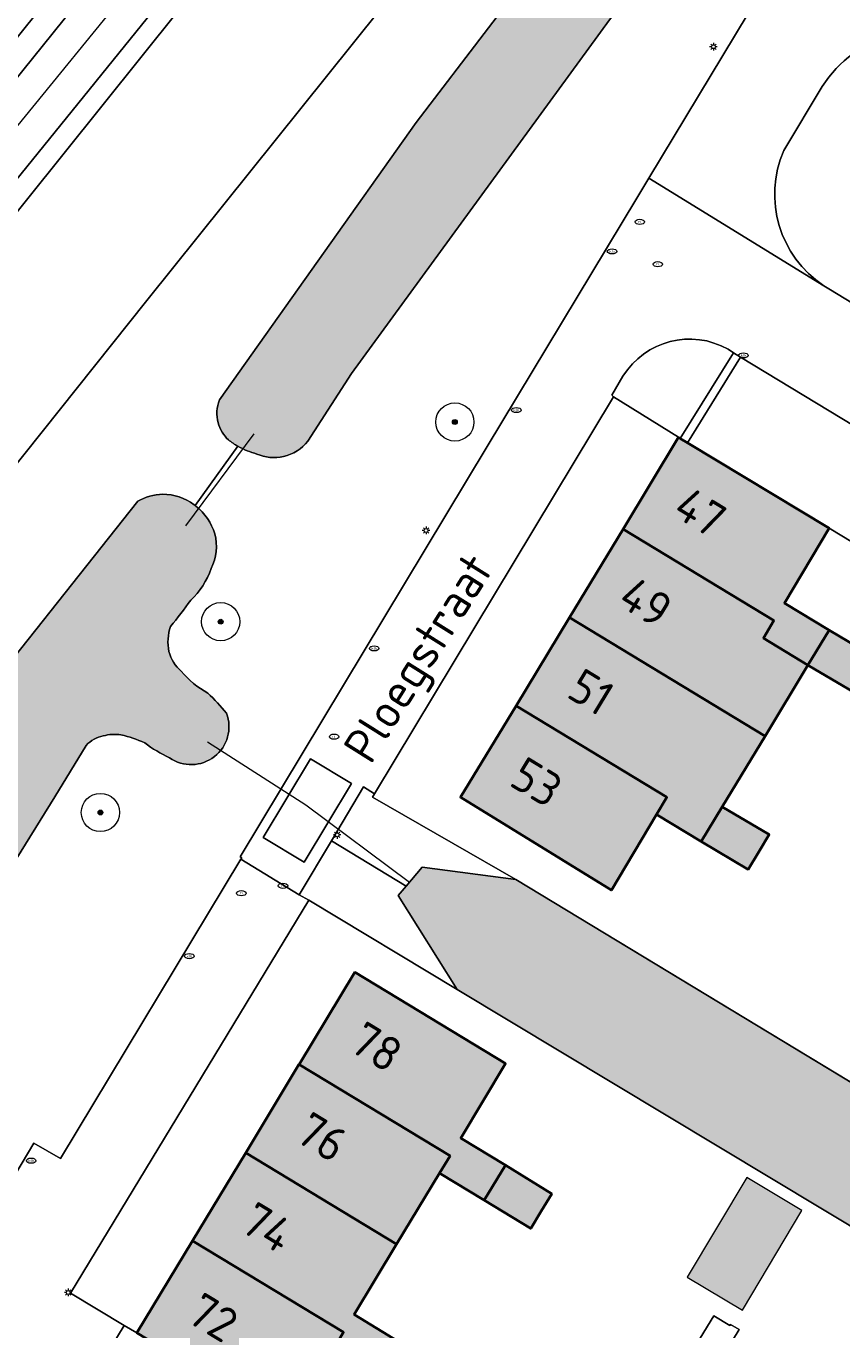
# Model space of a CAD drawing. Header units: metres. Extents: x 125349 to 128236, y 501602 to 503797.
# Tile 396 of 656: x 127126 to 127169, y 502109 to 502178. Entities that reach past the tile are written whole.
import ezdxf
from ezdxf.enums import TextEntityAlignment as Align

# ---------------------------------------------------------------- set-up
doc = ezdxf.new("R2010")
doc.units = ezdxf.units.M
doc.layers.get('0').update_dxf_attribs({"linetype": 'CONTINUOUS'})
for name, color, linetype, lineweight in [('B-WE-GK-BESCHOEIING-G', 130, 'GK-BESCHOEIING-SO', 18), ('B-WE-GR-BEPLANTING_CULTUUR_HEESTERS-GV', 90, 'CONTINUOUS', 18), ('B-WE-GR-BOOM-S-500', 90, 'CONTINUOUS', 18), ('B-WE-GR-GROENVOORZIENING-GV', 80, 'CONTINUOUS', 18), ('B-WE-GW-TALUD_KRUIN-G', 90, 'CONTINUOUS', 18), ('B-WE-IE-MEUBILAIR-S', 7, 'CONTINUOUS', 18), ('B-WE-KW-KUNSTWERK_DUIKER-G', 170, 'CONTINUOUS', 18), ('B-WE-OG-BEBOUWING-GV', 7, 'CONTINUOUS', 35), ('B-WE-OG-BEBOUWING-T18', 10, 'CONTINUOUS', 18), ('B-WE-OG-BEBOUWING_OVERBOUWING-GV', 7, 'CONTINUOUS', 18), ('B-WE-OG-TERREIN_BEGROEID-GV', 7, 'CONTINUOUS', 18), ('B-WE-OG-TERREIN_ERF-GV', 7, 'CONTINUOUS', 18), ('B-WE-OG-TERREIN_OEVER-GV', 7, 'CONTINUOUS', 18), ('B-WE-OG-TOPOGRAFIE-T18', 10, 'CONTINUOUS', 18), ('B-WE-OG-WATER-GV', 130, 'CONTINUOUS', 18), ('B-WE-VH-GESLOTENVERHARDING_ASFALT-GV', 10, 'CONTINUOUS', 18), ('B-WE-VH-OPENVERHARDING-GV', 90, 'CONTINUOUS', 18), ('B-WE-VH-OPENVERHARDING_BETONSTRAATSTEEN-GV', 90, 'CONTINUOUS', 18), ('B-WE-VW-MARKERING_PICTOGRAM-G', 7, 'CONTINUOUS', 18)]:
    doc.layers.add(name, color=color, linetype=linetype, lineweight=lineweight)
for name, color, linetype, lineweight, true_color in [('B-WE-OG-BEBOUWING-V', 7, 'CONTINUOUS', 18, 0xcc646e), ('B-WE-OG-BEBOUWING_OVERBOUWING-V', 7, 'CONTINUOUS', 18, 0xcc646e), ('B-WE-OG-WATER-V', 7, 'CONTINUOUS', 18, 0xbee8ff)]:
    doc.layers.add(name, color=color, linetype=linetype, lineweight=lineweight, true_color=true_color)
doc.styles.add('NLCS-ISO', font='NLCS-ISO.ttf')
doc.styles.add('NLCS-ISO-M1000-T18', font='NLCS-ISO.ttf', dxfattribs={"height": 1.8})
doc.linetypes.add('GK-BESCHOEIING-SO', pattern='A,18,-3,[1,NLCS.SHX,S=0.6,R=0,X=0,Y=0],-3', length=24)

# ---------------------------------------------------------------- blocks, each defined once
blk = doc.blocks.new('SIE-MEUBILAIR_PAAL_LICHTMAST-SO')
for points in [[(-0.625, 0), (-1, 0)], [(-0.7071067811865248, 0.7071067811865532), (-0.4419417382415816, 0.44194173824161)], [(0, 1), (0, 0.625)], [(0.44194173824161, 0.4419417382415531), (0.7071067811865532, 0.7071067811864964)], [(1, 0), (0.625, 0)], [(-0.7071067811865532, -0.7071067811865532), (-0.4419417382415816, -0.44194173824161)], [(0, -0.625), (0, -1)], [(0.4419417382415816, -0.4419417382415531), (0.7071067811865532, -0.7071067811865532)]]:
    blk.add_lwpolyline(points)
blk.add_circle((0, 0), 0.5)
blk = doc.blocks.new('SIE-MEUBILAIR_PUT_KOLK-SO')
blk.add_ellipse((0, 0), major_axis=(1.25, 4.517432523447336e-15), ratio=0.5400000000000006)
at = {"style": 'NLCS-ISO'}
blk.add_text('klk', height=0.75, dxfattribs=at).set_placement((0.0261189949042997, 2.557953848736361e-13), align=Align.MIDDLE_CENTER)
blk = doc.blocks.new('SIE-MEUBILAIR_PUT_RIOOLPUT-SO')
blk.add_ellipse((0, 0), major_axis=(1.25, 4.517432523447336e-15), ratio=0.5400000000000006)
at = {"style": 'NLCS-ISO'}
blk.add_text('ri', height=0.75, dxfattribs=at).set_placement((-0.04478910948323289, 0.06774790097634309), align=Align.MIDDLE_CENTER)
blk = doc.blocks.new('SGR-BOOM_01-SO')
at = {"linetype": 'ByBlock', "lineweight": 18}
h = blk.add_hatch(color=0, dxfattribs=at)
h.dxf.hatch_style = 1
edge = h.paths.add_edge_path()
edge.add_arc((0, 0), 0.25, 0, 360)
at = {"color": 0, "linetype": 'ByBlock', "lineweight": 18}
for radius in [2, 0.25]:
    blk.add_circle((0, 0), radius, dxfattribs=at)

msp = doc.modelspace()

# ---------------------------------------------------------------- hatches: boundary and pattern name
at = {"layer": 'B-WE-OG-BEBOUWING-V'}
for points in [[(127157.09, 502151.389), (127164.99, 502146.61), (127164.434, 502145.69), (127166.77, 502144.28), (127167.88, 502146.11), (127165.537, 502147.523), (127167.88, 502151.44), (127160.467, 502155.908), (127160.464, 502155.91), (127160.089, 502156.137), (127160, 502156.19)], [(127157.09, 502151.389), (127154.29, 502146.77), (127164.522, 502140.564), (127166.77, 502144.28), (127164.434, 502145.69), (127164.99, 502146.61)], [(127161.18, 502135.04), (127161.183, 502135.045), (127162.28, 502136.86), (127164.522, 502140.564), (127154.29, 502146.77), (127151.49, 502142.15), (127151.489, 502142.149), (127159.39, 502137.36), (127158.847, 502136.453)], [(127167.88, 502146.11), (127166.77, 502144.28), (127169.22, 502142.82), (127170.32, 502144.66)], [(127151.489, 502142.149), (127148.58, 502137.36), (127156.48, 502132.5), (127158.847, 502136.453), (127159.39, 502137.36)], [(127161.18, 502135.04), (127163.64, 502133.59), (127164.19, 502134.51), (127164.74, 502135.42), (127162.28, 502136.86), (127161.183, 502135.045)], [(127140.131, 502123.382), (127148.04, 502118.61), (127147.491, 502117.702), (127149.83, 502116.29), (127150.94, 502118.11), (127148.593, 502119.529), (127150.94, 502123.43), (127143.05, 502128.21)], [(127140.131, 502123.382), (127140.13, 502123.38), (127137.34, 502118.77), (127145.24, 502113.98), (127147.491, 502117.702), (127148.04, 502118.61)], [(127137.34, 502118.77), (127134.552, 502114.153), (127142.46, 502109.38), (127141.911, 502108.471), (127144.25, 502107.05), (127145.36, 502108.88), (127143.013, 502110.298), (127145.24, 502113.98)], [(127149.83, 502116.29), (127152.26, 502114.8), (127152.81, 502115.71), (127153.36, 502116.62), (127150.94, 502118.11)], [(127141.911, 502108.471), (127142.46, 502109.38), (127134.552, 502114.153), (127134.55, 502114.15), (127131.64, 502109.34), (127142.082, 502103.014), (127144.448, 502106.927), (127144.25, 502107.05)]]:
    msp.add_hatch(color=256, dxfattribs=at).paths.add_polyline_path(points)
at = {"layer": 'B-WE-OG-BEBOUWING_OVERBOUWING-V'}
msp.add_hatch(color=256, dxfattribs=at).paths.add_polyline_path([(127163.571, 502117.475), (127160.455, 502112.262), (127163.336, 502110.539), (127166.453, 502115.753)])
at = {"layer": 'B-WE-OG-WATER-V'}
h = msp.add_hatch(color=256, dxfattribs=at)
edge = h.paths.add_edge_path()
edge.add_line((127191.545, 502221.807), (127210.939, 502246.276))
edge.add_line((127210.939, 502246.276), (127213.232, 502246.985))
edge.add_line((127213.232, 502246.985), (127215.506, 502250.665))
edge.add_line((127215.506, 502250.665), (127214.148, 502251.511))
edge.add_line((127214.148, 502251.511), (127214.147, 502252.13))
edge.add_line((127214.147, 502252.13), (127215.253, 502253.522))
edge.add_line((127215.253, 502253.522), (127214.006, 502254.432))
edge.add_line((127214.006, 502254.432), (127213.075, 502255.111))
edge.add_arc((127212.9380706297, 502254.2987404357), 0.823720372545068, 80.43114032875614, 147.030739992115)
edge.add_line((127212.247, 502254.747), (127209.393, 502251.905))
edge.add_line((127209.393, 502251.905), (127204.161, 502245.463))
edge.add_line((127204.161, 502245.463), (127182.632, 502218.234))
edge.add_line((127182.632, 502218.234), (127157.624, 502187.525))
edge.add_line((127157.624, 502187.525), (127146.256, 502172.651))
edge.add_line((127146.256, 502172.651), (127135.975, 502158.146))
edge.add_arc((127137.7097719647, 502157.4360480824), 1.874424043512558, 157.7432675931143, 195.0921537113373)
edge.add_arc((127137.891126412, 502157.5324505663), 2.075130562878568, 196.3584200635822, 225.4749030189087)
edge.add_arc((127138.8528850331, 502159.146625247), 3.925792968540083, 232.0013790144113, 240.6720333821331)
edge.add_arc((127138.9981070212, 502159.3675033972), 4.189532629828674, 240.4201077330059, 255.1447037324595)
edge.add_arc((127138.8182531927, 502157.3694997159), 2.23793204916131, 246.4475080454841, 283.008451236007)
edge.add_arc((127138.835298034, 502157.3669573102), 2.231675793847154, 282.596763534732, 322.1301907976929)
edge.add_line((127140.597, 502155.997), (127142.878, 502159.533))
edge.add_line((127142.878, 502159.533), (127156.39, 502178.033))
edge.add_line((127156.39, 502178.033), (127181.388, 502208.91))
edge.add_arc((127192.3600066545, 502199.8596303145), 14.22301379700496, 129.4585465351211, 140.4821410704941, ccw=False)
edge.add_arc((127192.4452590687, 502199.7257837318), 14.38054714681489, 119.82985584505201, 129.3818891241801, ccw=False)
edge.add_arc((127186.4196728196, 502208.3641113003), 3.999170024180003, 83.30373522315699, 106.37821662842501, ccw=False)
edge.add_arc((127185.870442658, 502214.7641578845), 2.631977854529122, 292.6967244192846, 331.0709190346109)
edge.add_arc((127186.3899285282, 502214.180362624), 1.912624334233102, 338.8735404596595, 389.8384259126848)
edge.add_arc((127209.3437914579, 502216.1199619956), 21.31769715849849, 179.2338777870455, 182.656306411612, ccw=False)
edge.add_arc((127192.3954286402, 502215.8517999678), 4.402324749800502, 149.0480414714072, 172.7810772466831, ccw=False)
edge.add_line((127188.62, 502218.116), (127189.149, 502218.783))
edge.add_line((127189.149, 502218.783), (127191.545, 502221.807))
h = msp.add_hatch(color=256, dxfattribs=at)
edge = h.paths.add_edge_path()
edge.add_arc((127110.8055950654, 502046.3558793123), 4.400016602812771, 336.9058114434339, 389.3721435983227)
edge.add_arc((127112.9160671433, 502046.5919220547), 2.581923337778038, 48.11072044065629, 75.5350465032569)
edge.add_line((127113.561, 502049.092), (127080.259, 502069.332))
edge.add_arc((127081.5280575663, 502071.2242475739), 2.278400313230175, 186.4323086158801, 236.1517648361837, ccw=False)
edge.add_arc((127083.3000728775, 502070.9721646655), 4.0360741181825, 163.6105908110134, 180.0449253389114, ccw=False)
edge.add_arc((127083.6258559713, 502070.9269098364), 4.361658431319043, 141.9535573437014, 164.2478211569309, ccw=False)
edge.add_line((127080.191, 502073.615), (127085.369, 502080.398))
edge.add_line((127085.369, 502080.398), (127089.242, 502085.248))
edge.add_arc((127150.8056108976, 502045.4685800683), 73.29720620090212, 141.7564069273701, 147.1314156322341, ccw=False)
edge.add_arc((127148.6872085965, 502047.0430016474), 70.65890532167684, 137.5708615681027, 141.6957734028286, ccw=False)
edge.add_arc((126611.8022460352, 502505.5570350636), 635.4172500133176, 319.7164731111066, 320.3337505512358)
edge.add_line((127100.931, 502099.961), (127105.102, 502105.883))
edge.add_line((127105.102, 502105.883), (127115.997, 502120.078))
edge.add_arc((127075.333149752, 502154.2289359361), 53.10211994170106, 319.9752746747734, 324.4955229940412)
edge.add_arc((127075.861412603, 502153.5489893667), 52.27776891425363, 324.7659334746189, 328.8721191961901)
edge.add_arc((126933.4116094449, 502244.3003616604), 221.1679397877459, 327.8241171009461, 328.8676978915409)
edge.add_line((127122.726, 502129.953), (127127.354, 502137.376))
edge.add_line((127127.354, 502137.376), (127128.992, 502140.075))
edge.add_arc((127130.2538190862, 502138.8666361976), 1.747092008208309, 102.08645585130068, 136.2396993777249, ccw=False)
edge.add_arc((127130.5191505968, 502138.048093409), 2.604536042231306, 83.52197307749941, 104.02394959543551, ccw=False)
edge.add_arc((127128.883453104, 502132.9943422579), 7.881502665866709, 66.27940066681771, 75.82882285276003, ccw=False)
edge.add_arc((127136.6529557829, 502146.357171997), 7.677116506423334, 233.1983052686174, 244.5506603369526)
edge.add_arc((127134.4872118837, 502141.0485146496), 1.979891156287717, 235.0849910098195, 380.9676362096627)
edge.add_arc((127125.3741092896, 502132.5755063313), 14.29905150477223, 39.94897001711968, 45.7043972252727)
edge.add_arc((127137.6316234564, 502146.9786234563), 4.747388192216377, 219.5299309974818, 241.4125442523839, ccw=False)
edge.add_arc((127135.2897642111, 502145.5042251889), 2.03363796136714, 194.7341808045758, 229.5362261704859, ccw=False)
edge.add_arc((127135.8522245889, 502145.4912180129), 2.578994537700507, 161.7468596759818, 191.2744905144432, ccw=False)
edge.add_arc((127117.3684839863, 502159.8108432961), 20.96844326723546, 319.8800872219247, 324.6026183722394)
edge.add_arc((127131.6368306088, 502150.6611265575), 4.117366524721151, 313.3077226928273, 341.0052520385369)
edge.add_arc((127133.1819591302, 502150.4909856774), 2.623387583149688, 333.5137663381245, 374.4812888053)
edge.add_arc((127132.8806180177, 502150.2657823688), 2.9748942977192, 17.23059626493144, 51.3160103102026)
edge.add_arc((127134.3227142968, 502152.1062857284), 0.6373193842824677, 49.09920417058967, 54.47874496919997)
edge.add_line((127134.693, 502152.625), (127134.638, 502152.666))
edge.add_arc((127133.0282802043, 502150.5525181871), 2.656690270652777, 52.70552220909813, 90.71775966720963)
edge.add_arc((127133.0527523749, 502150.4571908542), 2.752415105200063, 91.2022932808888, 119.7010652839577)
edge.add_line((127131.689, 502152.848), (127122.144, 502140.818))
edge.add_arc((127228.1369131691, 502059.2486694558), 133.7462273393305, 142.4190752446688, 144.7597886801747)
edge.add_arc((127229.4741994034, 502058.3420107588), 135.3615934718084, 144.7729599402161, 148.024816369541)
edge.add_arc((127305.378769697, 502006.1117130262), 227.4455333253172, 146.9893149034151, 148.8749640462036)
edge.add_arc((126996.0325690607, 502199.8364941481), 137.633309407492, 323.3086353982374, 326.4043062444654, ccw=False)
edge.add_arc((127962.3093349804, 501522.9765034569), 1042.1922757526, 145.2113657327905, 145.6376201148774)
edge.add_arc((126891.8312607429, 502263.1034649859), 259.3048777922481, 322.0889898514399, 324.14410834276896, ccw=False)
edge.add_line((127096.414, 502103.777), (127089.356, 502095.59))
edge.add_line((127089.356, 502095.59), (127080.147, 502083.911))
edge.add_line((127080.147, 502083.911), (127069.41, 502069.025))
edge.add_line((127069.41, 502069.025), (127066.614, 502064.905))
edge.add_line((127066.614, 502064.905), (127066.009, 502063.366))
edge.add_line((127066.009, 502063.366), (127063.038, 502059.145))
edge.add_line((127063.038, 502059.145), (127059.787, 502055.341))
edge.add_line((127059.787, 502055.341), (127058.413, 502054.291))
edge.add_line((127058.413, 502054.291), (127057.022, 502052.522))
edge.add_line((127057.022, 502052.522), (127054.887, 502049.823))
edge.add_line((127054.887, 502049.823), (127040.14, 502032.324))
edge.add_arc((127051.8529907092, 502023.3275083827), 14.76925904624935, 142.4729229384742, 161.6343832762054)
edge.add_arc((127051.7152019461, 502023.3513801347), 14.63098174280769, 161.5530914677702, 175.7211767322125)
edge.add_arc((127044.0555425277, 502024.8786487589), 6.944221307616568, 183.5968377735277, 214.9255687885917)
edge.add_arc((127044.0105201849, 502024.8388780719), 6.884541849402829, 214.8687100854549, 244.0968544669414)
edge.add_arc((127053.4133704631, 502035.7333844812), 21.1186174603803, 234.0095281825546, 245.4951624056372)
edge.add_line((127044.654, 502016.517), (127049.795, 502014.651))
edge.add_line((127049.795, 502014.651), (127052.132, 502013.734))
edge.add_line((127052.132, 502013.734), (127052.678, 502012.035))
edge.add_line((127052.678, 502012.035), (127051.361, 502010.275))
edge.add_line((127051.361, 502010.275), (127053.75, 502008.373))
edge.add_line((127053.75, 502008.373), (127056.332, 502011.735))
edge.add_line((127056.332, 502011.735), (127058.295, 502012.501))
edge.add_line((127058.295, 502012.501), (127059.883, 502012.46))
edge.add_line((127059.883, 502012.46), (127061.021, 502011.948))
edge.add_arc((127065.4174863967, 502031.2477206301), 19.79414835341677, 257.1669821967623, 271.3418006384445)
edge.add_arc((127065.7553345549, 502034.267506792), 22.80885297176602, 270.3156728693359, 283.5337011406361)
edge.add_arc((127064.6965272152, 502043.7941299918), 32.34099426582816, 281.407297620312, 292.6249104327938)
edge.add_arc((127058.8381033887, 502061.1511402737), 50.63189845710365, 291.1880548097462, 294.3684855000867)
edge.add_arc((127076.8375738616, 502018.2005517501), 4.291007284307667, 312.3636605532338, 339.9297778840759)
edge.add_arc((127078.5123029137, 502017.0424086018), 2.376586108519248, 352.3978133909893, 391.8066826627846)
edge.add_arc((127078.4802446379, 502016.9975790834), 2.42755043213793, 32.30708268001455, 40.43339295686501)
edge.add_arc((127078.521816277, 502017.0962427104), 2.33241488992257, 39.25082350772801, 73.27589652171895)
edge.add_arc((127078.3322844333, 502016.7951708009), 2.676974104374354, 71.2447913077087, 112.1263790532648)
edge.add_arc((127078.5730476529, 502010.7279083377), 8.637875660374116, 98.3141893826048, 124.6006768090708)
edge.add_arc((127065.5877635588, 502043.7597600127), 27.15194031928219, 277.8922247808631, 287.31311037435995, ccw=False)
edge.add_arc((127066.4757315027, 502040.0069406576), 23.3155858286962, 265.03047819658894, 276.9970620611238, ccw=False)
edge.add_arc((127066.3378129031, 502044.3395245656), 27.62469428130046, 257.05404272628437, 266.0939477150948, ccw=False)
edge.add_arc((127067.7354852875, 502054.3513983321), 37.70549746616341, 253.871215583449, 258.3926435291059, ccw=False)
edge.add_arc((127109.6071327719, 502251.3470629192), 239.0194888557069, 256.2604702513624, 257.3494825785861, ccw=False)
edge.add_arc((127067.8680538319, 502073.4536679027), 56.32889871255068, 250.07095359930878, 254.52447643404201, ccw=False)
edge.add_arc((127065.7250386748, 502066.9193849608), 49.45591521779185, 244.99480268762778, 249.8246867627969, ccw=False)
edge.add_arc((127051.3319942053, 502032.6817518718), 12.42580805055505, 226.9330476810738, 238.39433750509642, ccw=False)
edge.add_arc((127046.1047232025, 502025.8233938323), 3.941886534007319, 194.8218850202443, 214.2654874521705, ccw=False)
edge.add_arc((127045.0516052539, 502025.3672901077), 2.812367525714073, 147.0732152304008, 191.3252960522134, ccw=False)
edge.add_arc((127049.1586862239, 502024.5786834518), 6.870292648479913, 140.2046068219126, 160.2878331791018, ccw=False)
edge.add_line((127043.88, 502028.976), (127057.811, 502046.515))
edge.add_line((127057.811, 502046.515), (127061.111, 502050.426))
edge.add_line((127061.111, 502050.426), (127062.915, 502053.638))
edge.add_line((127062.915, 502053.638), (127067.601, 502059.776))
edge.add_line((127067.601, 502059.776), (127071.24, 502063.933))
edge.add_arc((127072.0164303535, 502062.9458731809), 1.255891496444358, 68.82894487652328, 128.1870267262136, ccw=False)
edge.add_line((127072.47, 502064.117), (127075.528, 502062.77))
edge.add_line((127075.528, 502062.77), (127090.624, 502053.625))
edge.add_line((127090.624, 502053.625), (127104.374, 502045.295))
edge.add_arc((127103.6575983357, 502043.6151792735), 1.826206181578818, 32.89522416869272, 66.9029607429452, ccw=False)
edge.add_arc((127103.4660417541, 502043.4104850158), 2.099316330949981, 12.699671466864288, 34.74705941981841, ccw=False)
edge.add_arc((127104.0165523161, 502043.7555113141), 1.501971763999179, -33.98248728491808, 4.448165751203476, ccw=False)
edge.add_arc((127092.7663151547, 502046.7280421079), 13.06421849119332, 302.9236922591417, 343.0346939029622, ccw=False)
edge.add_arc((127038.9714201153, 502087.5203105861), 79.91992470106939, 313.0876213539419, 319.63706519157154, ccw=False)
edge.add_arc((127054.3076307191, 502073.0166035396), 58.86550388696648, 303.105579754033, 311.82951400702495, ccw=False)
edge.add_arc((127095.1545776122, 502019.6996373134), 9.574550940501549, 155.2573555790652, 165.3572544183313)
edge.add_arc((127095.1954213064, 502019.6942381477), 9.615434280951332, 165.3876506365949, 172.4657658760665)
edge.add_arc((127088.2871463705, 502021.7278942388), 2.73560042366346, 196.4113715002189, 203.1595949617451)
edge.add_arc((127088.1845861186, 502021.6990705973), 2.630005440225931, 203.4610078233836, 243.0345030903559)
edge.add_arc((127087.9532319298, 502021.508594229), 2.358375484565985, 245.9469557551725, 320.7676449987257)
edge.add_arc((127084.383362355, 502036.538249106), 17.38031558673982, 288.0895375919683, 328.0890333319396)
edge.add_arc((127056.3756874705, 502072.3260815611), 62.05874483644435, 313.5546167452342, 321.8030160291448)
edge.add_arc((127000.7385497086, 502122.9333129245), 137.1822747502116, 319.5606372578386, 323.8663849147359)
edge.add_arc((127131.8311344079, 502019.4349182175), 30.38172467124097, 123.97473018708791, 131.9208547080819, ccw=False)
h = msp.add_hatch(color=256, dxfattribs=at)
edge = h.paths.add_edge_path()
edge.add_line((127184.266, 502105.754), (127218.552, 502085.153))
edge.add_line((127218.552, 502085.153), (127218.471, 502085.003))
edge.add_line((127218.471, 502085.003), (127221.153, 502083.474))
edge.add_line((127221.153, 502083.474), (127221.375, 502083.858))
edge.add_line((127221.375, 502083.858), (127221.488, 502083.793))
edge.add_line((127221.488, 502083.793), (127222.753, 502083.059))
edge.add_line((127222.753, 502083.059), (127222.853, 502083.001))
edge.add_line((127222.853, 502083.001), (127222.96, 502082.843))
edge.add_line((127222.96, 502082.843), (127223.954, 502082.137))
edge.add_line((127223.954, 502082.137), (127270.25, 502054.005))
edge.add_line((127270.25, 502054.005), (127270.706, 502053.73))
edge.add_line((127270.706, 502053.73), (127271.611, 502053.058))
edge.add_line((127271.611, 502053.058), (127275.905, 502051.134))
edge.add_line((127275.905, 502051.134), (127275.989, 502051.295))
edge.add_line((127275.989, 502051.295), (127276.224, 502051.676))
edge.add_line((127276.224, 502051.676), (127278.282, 502055.066))
edge.add_line((127278.282, 502055.066), (127278.534, 502055.437))
edge.add_line((127278.534, 502055.437), (127274.903, 502058.268))
edge.add_line((127274.903, 502058.268), (127274.564, 502058.477))
edge.add_line((127274.564, 502058.477), (127273.758, 502058.967))
edge.add_line((127273.758, 502058.967), (127253.915, 502070.958))
edge.add_line((127253.915, 502070.958), (127250.761, 502072.864))
edge.add_line((127250.761, 502072.864), (127245.612, 502075.975))
edge.add_line((127245.612, 502075.975), (127245.467, 502075.794))
edge.add_line((127245.467, 502075.794), (127236.039, 502081.36))
edge.add_line((127236.039, 502081.36), (127228.137, 502085.856))
edge.add_arc((127231.7445278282, 502092.5893039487), 7.638824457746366, 219.1065935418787, 241.8187605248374, ccw=False)
edge.add_line((127225.817, 502087.771), (127225.766, 502087.713))
edge.add_line((127225.766, 502087.713), (127225.613, 502087.797))
edge.add_line((127225.613, 502087.797), (127224.236, 502088.558))
edge.add_line((127224.236, 502088.558), (127224.494, 502089.066))
edge.add_line((127224.494, 502089.066), (127221.9, 502090.465))
edge.add_line((127221.9, 502090.465), (127221.692, 502090.577))
edge.add_line((127221.692, 502090.577), (127172.352, 502120.429))
edge.add_line((127172.352, 502120.429), (127172.25, 502120.264))
edge.add_line((127172.25, 502120.264), (127170.437, 502121.379))
edge.add_line((127170.437, 502121.379), (127170.53, 502121.53))
edge.add_line((127170.53, 502121.53), (127151.482, 502133.055))
edge.add_line((127151.482, 502133.055), (127146.577, 502133.701))
edge.add_line((127146.577, 502133.701), (127145.739, 502132.719))
edge.add_line((127145.739, 502132.719), (127145.32, 502132.227))
edge.add_line((127145.32, 502132.227), (127148.403, 502127.303))
edge.add_line((127148.403, 502127.303), (127181.231, 502107.578))
edge.add_line((127181.231, 502107.578), (127181.438, 502107.916))
edge.add_line((127181.438, 502107.916), (127184.456, 502106.063))
edge.add_line((127184.456, 502106.063), (127184.266, 502105.754))

# ---------------------------------------------------------------- linework, layer by layer
at = {"layer": 'B-WE-GK-BESCHOEIING-G', "flags": 128}
msp.add_lwpolyline([(127221.692, 502090.577), (127151.482, 502133.055), (127146.577, 502133.701), (127145.32, 502132.227), (127148.403, 502127.303), (127218.552, 502085.153), (127218.47, 502085.002)], dxfattribs=at)
at = {"layer": 'B-WE-GR-BEPLANTING_CULTUUR_HEESTERS-GV'}
for points in [[(127175.606, 502176.481, 0.4112326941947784), (127167.518, 502174.541)], [(127165.506, 502171.186, 0.363128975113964), (127167.594, 502164.119)], [(127167.594, 502164.119, 0.01961772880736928), (127167.944, 502163.904)], [(127162.589, 502160.798, 0.4021098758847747), (127157.088, 502159.388)]]:
    msp.add_lwpolyline(points, format="xyb", dxfattribs=at)
at = {"layer": 'B-WE-GR-BEPLANTING_CULTUUR_HEESTERS-GV', "flags": 128}
for points in [[(127167.944, 502163.904), (127169.064, 502163.232), (127169.422, 502163.823), (127171.886, 502167.893), (127172.367, 502167.61), (127193.545, 502154.752), (127194.042, 502154.459), (127196.045, 502157.735), (127195.562, 502158.023), (127174.362, 502170.847), (127173.873, 502171.153), (127176.312, 502175.135)], [(127167.518, 502174.541), (127165.506, 502171.186)], [(127160.089, 502156.137), (127162.876, 502160.617)], [(127162.876, 502160.617), (127162.589, 502160.798)], [(127157.088, 502159.388), (127156.506, 502158.4), (127156.585, 502158.306), (127160, 502156.19), (127160.089, 502156.137)]]:
    msp.add_lwpolyline(points, dxfattribs=at)
at = {"layer": 'B-WE-GR-GROENVOORZIENING-GV', "flags": 128}
for points in [[(127068.997, 502105.583), (127104.375, 502148.963), (127185.78, 502250), (127200.573, 502268.487), (127214.932, 502286.356), (127287.481, 502378.283)], [(127271.573, 502359.455), (127217.677, 502291.824), (127060.367, 502096.315)]]:
    msp.add_lwpolyline(points, dxfattribs=at)
for points in [[(127079.458, 502112.171), (127107.757, 502146.038), (127167.973, 502221.108), (127167.372, 502221.59), (127106.608, 502146.561), (127079.011, 502112.389), (127074.563, 502106.855), (127071.573, 502103.244), (127063.601, 502093.493), (127052.605, 502079.905), (127053.29, 502079.344), (127064.064, 502092.621), (127072.42, 502103.287), (127075.396, 502106.711)], [(127151.482, 502133.055), (127143.97, 502137.36), (127144.081, 502137.536), (127143.506, 502137.916), (127141.825, 502135.091), (127145.739, 502132.719), (127146.577, 502133.701)], [(127148.403, 502127.303), (127145.32, 502132.227), (127145.739, 502132.719), (127141.825, 502135.091), (127140.143, 502132.265), (127140.65, 502131.973)]]:
    msp.add_lwpolyline(points, close=True, dxfattribs=at)
at = {"layer": 'B-WE-GW-TALUD_KRUIN-G', "flags": 128}
msp.add_lwpolyline([(127208.762, 502256.119), (127204.076, 502251.468), (127201.759, 502249.116), (127198.07, 502245.703), (127194.317, 502242.438), (127189.77, 502238.519), (127185.92, 502235.423), (127184.27, 502234.198), (127181.827, 502232.481), (127179.142, 502230.862), (127179.826, 502229.747), (127168.172, 502221.356), (127167.973, 502221.108), (127107.757, 502146.038), (127079.458, 502112.171)], dxfattribs=at)
at = {"layer": 'B-WE-KW-KUNSTWERK_DUIKER-G', "flags": 128}
for points in [[(127137.771, 502156.369), (127134.197, 502151.565)], [(127135.348, 502140.27), (127140.489, 502136.969), (127145.913, 502132.922)]]:
    msp.add_lwpolyline(points, dxfattribs=at)
at = {"layer": 'B-WE-OG-BEBOUWING-GV', "flags": 128}
for points in [[(127157.09, 502151.389), (127164.99, 502146.61), (127164.434, 502145.69), (127166.77, 502144.28), (127167.88, 502146.11), (127165.537, 502147.523), (127167.88, 502151.44), (127160.467, 502155.908), (127160.464, 502155.91), (127160.089, 502156.137), (127160, 502156.19)], [(127157.09, 502151.389), (127154.29, 502146.77), (127164.522, 502140.564), (127166.77, 502144.28), (127164.434, 502145.69), (127164.99, 502146.61)], [(127161.18, 502135.04), (127161.183, 502135.045), (127162.28, 502136.86), (127164.522, 502140.564), (127154.29, 502146.77), (127151.49, 502142.15), (127151.489, 502142.149), (127159.39, 502137.36), (127158.847, 502136.453)], [(127167.88, 502146.11), (127166.77, 502144.28), (127169.22, 502142.82), (127170.32, 502144.66)], [(127151.489, 502142.149), (127148.58, 502137.36), (127156.48, 502132.5), (127158.847, 502136.453), (127159.39, 502137.36)], [(127161.18, 502135.04), (127163.64, 502133.59), (127164.19, 502134.51), (127164.74, 502135.42), (127162.28, 502136.86), (127161.183, 502135.045)], [(127140.131, 502123.382), (127148.04, 502118.61), (127147.491, 502117.702), (127149.83, 502116.29), (127150.94, 502118.11), (127148.593, 502119.529), (127150.94, 502123.43), (127143.05, 502128.21)], [(127140.131, 502123.382), (127140.13, 502123.38), (127137.34, 502118.77), (127145.24, 502113.98), (127147.491, 502117.702), (127148.04, 502118.61)], [(127137.34, 502118.77), (127134.552, 502114.153), (127142.46, 502109.38), (127141.911, 502108.471), (127144.25, 502107.05), (127145.36, 502108.88), (127143.013, 502110.298), (127145.24, 502113.98)], [(127149.83, 502116.29), (127152.26, 502114.8), (127152.81, 502115.71), (127153.36, 502116.62), (127150.94, 502118.11)], [(127141.911, 502108.471), (127142.46, 502109.38), (127134.552, 502114.153), (127134.55, 502114.15), (127131.64, 502109.34), (127142.082, 502103.014), (127144.448, 502106.927), (127144.25, 502107.05)]]:
    msp.add_lwpolyline(points, close=True, dxfattribs=at)
at = {"layer": 'B-WE-OG-BEBOUWING_OVERBOUWING-GV', "flags": 128}
msp.add_lwpolyline([(127163.571, 502117.475), (127160.455, 502112.262), (127163.336, 502110.539), (127166.453, 502115.753)], close=True, dxfattribs=at)
at = {"layer": 'B-WE-OG-TERREIN_BEGROEID-GV', "flags": 128}
for points in [[(127212.113, 502257.257), (127205.816, 502250), (127183.955, 502224.804), (127175.436, 502217.278), (127132.163, 502163.35), (127123.931, 502153.044)], [(127123.931, 502153.044), (127132.163, 502163.35), (127175.436, 502217.278), (127183.955, 502224.804), (127205.816, 502250), (127212.113, 502257.257)], [(127208.762, 502256.119), (127204.076, 502251.468), (127201.759, 502249.116), (127198.07, 502245.703), (127194.317, 502242.438), (127189.77, 502238.519), (127185.92, 502235.423), (127184.27, 502234.198), (127181.827, 502232.481), (127179.142, 502230.862), (127179.826, 502229.747), (127168.172, 502221.356), (127167.973, 502221.108), (127107.757, 502146.038)], [(127135.975, 502158.146), (127146.256, 502172.651), (127157.624, 502187.525), (127182.632, 502218.234), (127204.161, 502245.463), (127209.393, 502251.905), (127212.247, 502254.747)], [(127181.388, 502208.91), (127156.39, 502178.033), (127142.878, 502159.533), (127140.597, 502155.997)], [(127107.257, 502077.928), (127105.744, 502078.725), (127117.936, 502098.848), (127120.309, 502102.812), (127119.149, 502107.334), (127126.25, 502119.266), (127127.654, 502118.458), (127137.095, 502134.115), (127137.14, 502134.188), (127137.056, 502134.237), (127149.987, 502155.716), (127157.814, 502168.704), (127158.441, 502169.743), (127166.848, 502183.689)], [(127134.638, 502152.666), (127134.693, 502152.625), (127136.93, 502155.724)], [(127136.93, 502155.724), (127134.693, 502152.625)], [(127122.144, 502140.818), (127131.689, 502152.848)], [(127128.992, 502140.075), (127127.354, 502137.376), (127122.726, 502129.953)]]:
    msp.add_lwpolyline(points, dxfattribs=at)
at = {"layer": 'B-WE-OG-TERREIN_BEGROEID-GV'}
for points in [[(127135.9, 502156.948, -0.164423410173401), (127135.975, 502158.146)], [(127136.436, 502156.053, -0.1277325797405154), (127135.9, 502156.948)], [(127136.93, 502155.724, -0.03785092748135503), (127136.436, 502156.053)], [(127137.924, 502155.318, -0.06433671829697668), (127136.93, 502155.724)], [(127140.597, 502155.997, -0.1742286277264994), (127139.322, 502155.189)], [(127139.322, 502155.189, -0.1608943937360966), (127137.924, 502155.318)], [(127131.689, 502152.848, -0.1249942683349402), (127132.995, 502153.209)], [(127132.995, 502153.209, -0.1673975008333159), (127134.638, 502152.666)], [(127134.693, 502152.625, -0.02347698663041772), (127134.74, 502152.588)], [(127134.74, 502152.588, -0.1498320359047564), (127135.722, 502151.147)], [(127135.722, 502151.147, -0.1806831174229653), (127135.53, 502149.321)], [(127135.53, 502149.321, -0.1214451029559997), (127134.461, 502147.665)], [(127134.461, 502147.665, -0.02060884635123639), (127133.403, 502146.299)], [(127133.403, 502146.299, 0.1295562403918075), (127133.323, 502144.987)], [(127133.323, 502144.987, 0.1530306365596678), (127133.97, 502143.957)], [(127133.97, 502143.957, 0.0957721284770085), (127135.36, 502142.81)], [(127135.36, 502142.81, -0.02511806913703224), (127136.336, 502141.757)], [(127136.336, 502141.757, -0.7391689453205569), (127133.354, 502139.425)], [(127129.888, 502140.575, 0.150134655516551), (127128.992, 502140.075)], [(127130.813, 502140.636, 0.08969614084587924), (127129.888, 502140.575)], [(127132.054, 502140.21, 0.04169134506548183), (127130.813, 502140.636)], [(127133.354, 502139.425, -0.04957454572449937), (127132.054, 502140.21)]]:
    msp.add_lwpolyline(points, format="xyb", dxfattribs=at)
at = {"layer": 'B-WE-OG-TERREIN_ERF-GV', "flags": 128}
for points in [[(127169.22, 502142.82), (127166.77, 502144.28), (127164.522, 502140.564), (127162.28, 502136.86), (127164.74, 502135.42), (127164.19, 502134.51), (127163.64, 502133.59), (127161.18, 502135.04), (127158.847, 502136.453), (127156.48, 502132.5), (127148.58, 502137.36), (127151.489, 502142.149), (127151.49, 502142.15), (127154.29, 502146.77), (127157.09, 502151.389), (127160, 502156.19), (127156.585, 502158.306), (127144.081, 502137.536), (127143.97, 502137.36), (127151.482, 502133.055), (127170.53, 502121.53)], [(127169.121, 502150.685), (127167.88, 502151.44), (127165.537, 502147.523), (127167.88, 502146.11), (127170.32, 502144.66)], [(127181.231, 502107.578), (127148.403, 502127.303), (127140.65, 502131.973), (127128.175, 502111.419), (127130.978, 502109.735), (127131.64, 502109.34), (127134.55, 502114.15), (127134.552, 502114.153), (127137.34, 502118.77), (127140.13, 502123.38), (127140.131, 502123.382), (127143.05, 502128.21), (127150.94, 502123.43), (127148.593, 502119.529), (127150.94, 502118.11), (127153.36, 502116.62), (127152.81, 502115.71), (127152.26, 502114.8), (127149.83, 502116.29), (127147.491, 502117.702), (127145.24, 502113.98), (127143.013, 502110.298), (127145.36, 502108.88)], [(127153.265, 502096.224), (127161.85, 502110.243), (127162.685, 502109.737), (127162.714, 502109.784), (127163.16, 502109.512), (127160.983, 502105.921)]]:
    msp.add_lwpolyline(points, dxfattribs=at)
msp.add_lwpolyline([(127154.597, 502095.458), (127160.983, 502105.921), (127163.16, 502109.512), (127162.714, 502109.784), (127162.685, 502109.737), (127161.85, 502110.243), (127153.265, 502096.224)], close=True, dxfattribs=at)
at = {"layer": 'B-WE-OG-TERREIN_OEVER-GV', "flags": 128}
msp.add_lwpolyline([(127060.367, 502096.315), (127217.677, 502291.824), (127271.573, 502359.455), (127368.919, 502481.784), (127371.881, 502485.694), (127376.279, 502491.593), (127380.128, 502496.769), (127384.568, 502502.958), (127387.023, 502506.544), (127393.866, 502517.217), (127399.8, 502527.578), (127402.659, 502532.819), (127408.159, 502543.417), (127421.393, 502569.659), (127424.206, 502577.391), (127424.09, 502577.566), (127421.772, 502578.69), (127418.21, 502571.012), (127418.729, 502570.046), (127418.562, 502569.956)], dxfattribs=at)
at = {"layer": 'B-WE-OG-WATER-GV', "flags": 128}
for points in [[(127212.247, 502254.747), (127209.393, 502251.905), (127204.161, 502245.463), (127182.632, 502218.234), (127157.624, 502187.525), (127146.256, 502172.651), (127135.975, 502158.146)], [(127140.597, 502155.997), (127142.878, 502159.533), (127156.39, 502178.033), (127181.388, 502208.91)], [(127131.689, 502152.848), (127122.144, 502140.818)], [(127134.693, 502152.625), (127134.638, 502152.666)], [(127122.726, 502129.953), (127127.354, 502137.376), (127128.992, 502140.075)], [(127225.817, 502087.771), (127225.766, 502087.713), (127225.613, 502087.797), (127224.236, 502088.558), (127224.494, 502089.066), (127221.9, 502090.465), (127221.692, 502090.577), (127172.352, 502120.429), (127172.25, 502120.264), (127170.437, 502121.379), (127170.53, 502121.53), (127151.482, 502133.055), (127146.577, 502133.701), (127145.739, 502132.719), (127145.32, 502132.227), (127148.403, 502127.303), (127181.231, 502107.578), (127181.438, 502107.916), (127184.456, 502106.063), (127184.266, 502105.754)]]:
    msp.add_lwpolyline(points, dxfattribs=at)
at = {"layer": 'B-WE-OG-WATER-GV'}
for points in [[(127135.975, 502158.146, 0.164423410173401), (127135.9, 502156.948)], [(127135.9, 502156.948, 0.1277325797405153), (127136.436, 502156.053)], [(127136.436, 502156.053, 0.03785092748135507), (127136.93, 502155.724)], [(127136.93, 502155.724, 0.06433671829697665), (127137.924, 502155.318)], [(127139.322, 502155.189, 0.1742286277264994), (127140.597, 502155.997)], [(127137.924, 502155.318, 0.1608943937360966), (127139.322, 502155.189)], [(127132.995, 502153.209, 0.1249942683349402), (127131.689, 502152.848)], [(127134.638, 502152.666, 0.1673975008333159), (127132.995, 502153.209)], [(127134.74, 502152.588, 0.02347698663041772), (127134.693, 502152.625)], [(127135.722, 502151.147, 0.1498320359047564), (127134.74, 502152.588)], [(127135.53, 502149.321, 0.1806831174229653), (127135.722, 502151.147)], [(127134.461, 502147.665, 0.1214451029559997), (127135.53, 502149.321)], [(127133.403, 502146.299, 0.02060884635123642), (127134.461, 502147.665)], [(127133.323, 502144.987, -0.1295562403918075), (127133.403, 502146.299)], [(127133.97, 502143.957, -0.1530306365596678), (127133.323, 502144.987)], [(127135.36, 502142.81, -0.09577212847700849), (127133.97, 502143.957)], [(127136.336, 502141.757, 0.02511806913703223), (127135.36, 502142.81)], [(127133.354, 502139.425, 0.7391689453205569), (127136.336, 502141.757)], [(127128.992, 502140.075, -0.150134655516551), (127129.888, 502140.575)], [(127129.888, 502140.575, -0.08969614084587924), (127130.813, 502140.636)], [(127130.813, 502140.636, -0.04169134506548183), (127132.054, 502140.21)], [(127132.054, 502140.21, 0.04957454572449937), (127133.354, 502139.425)]]:
    msp.add_lwpolyline(points, format="xyb", dxfattribs=at)
at = {"layer": 'B-WE-VH-GESLOTENVERHARDING_ASFALT-GV', "flags": 128}
for points in [[(127287.481, 502378.283), (127214.932, 502286.356), (127200.573, 502268.487), (127185.78, 502250), (127104.375, 502148.963), (127068.997, 502105.583)], [(127074.563, 502106.855), (127079.011, 502112.389), (127106.608, 502146.561), (127167.372, 502221.59), (127177.58, 502234.217), (127182.437, 502240.291), (127183.669, 502241.832), (127190.2, 502250), (127203.565, 502266.705), (127206.337, 502270.051), (127207.238, 502271.139), (127210.269, 502274.798), (127216.949, 502280.614)]]:
    msp.add_lwpolyline(points, dxfattribs=at)
at = {"layer": 'B-WE-VH-OPENVERHARDING-GV', "flags": 128}
for points in [[(127142.874, 502138.087), (127140.73, 502139.37), (127138.263, 502135.25), (127140.407, 502133.966)], [(127130.978, 502109.735), (127128.268, 502105.265), (127149.376, 502092.444), (127152.179, 502096.912), (127142.082, 502103.014), (127131.64, 502109.34)]]:
    msp.add_lwpolyline(points, close=True, dxfattribs=at)
msp.add_lwpolyline([(127154.597, 502095.458), (127153.265, 502096.224), (127152.179, 502096.912), (127149.376, 502092.444), (127128.268, 502105.265), (127130.978, 502109.735), (127128.175, 502111.419), (127140.65, 502131.973), (127140.143, 502132.265), (127137.095, 502134.115), (127127.654, 502118.458), (127126.25, 502119.266), (127119.149, 502107.334), (127120.309, 502102.812), (127117.936, 502098.848), (127119.446, 502098.005), (127122.873, 502095.957), (127125.59, 502100.454), (127146.742, 502087.656), (127143.968, 502083.199)], dxfattribs=at)
at = {"layer": 'B-WE-VH-OPENVERHARDING_BETONSTRAATSTEEN-GV', "flags": 128}
for points in [[(127166.848, 502183.689), (127158.441, 502169.743), (127167.594, 502164.119)], [(127165.506, 502171.186), (127167.518, 502174.541)], [(127158.441, 502169.743), (127157.814, 502168.704), (127149.987, 502155.716), (127137.056, 502134.237), (127137.14, 502134.188), (127137.095, 502134.115), (127140.143, 502132.265), (127141.825, 502135.091), (127143.506, 502137.916), (127144.081, 502137.536), (127156.585, 502158.306)], [(127167.594, 502164.119), (127158.441, 502169.743)], [(127238.321, 502121.239), (127237.562, 502121.719), (127231.009, 502125.698), (127198.703, 502145.263), (127198.616, 502145.128), (127191.013, 502149.721), (127191.442, 502150.441), (127191.078, 502150.654), (127169.895, 502163.546), (127169.422, 502163.823), (127169.064, 502163.232), (127167.944, 502163.904)], [(127162.589, 502160.798), (127162.876, 502160.617), (127163.232, 502160.392), (127171.86, 502155.177), (127173.193, 502154.355), (127183.981, 502147.816), (127185.684, 502146.774), (127185.815, 502146.991), (127193.394, 502142.395), (127194.226, 502141.89), (127197.138, 502140.124), (127230.405, 502119.951), (127232.1, 502118.923), (127232.285, 502118.811), (127235.41, 502116.916), (127235.69, 502116.746), (127235.644, 502116.929), (127241.473, 502113.501), (127247.558, 502115.8), (127247.638, 502115.932)], [(127156.585, 502158.306), (127156.506, 502158.4), (127157.088, 502159.388)]]:
    msp.add_lwpolyline(points, dxfattribs=at)
at = {"layer": 'B-WE-VH-OPENVERHARDING_BETONSTRAATSTEEN-GV'}
for points in [[(127167.518, 502174.541, -0.4112326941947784), (127175.606, 502176.481)], [(127167.594, 502164.119, -0.363128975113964), (127165.506, 502171.186)], [(127167.944, 502163.904, -0.01961772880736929), (127167.594, 502164.119)], [(127157.088, 502159.388, -0.4021098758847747), (127162.589, 502160.798)]]:
    msp.add_lwpolyline(points, format="xyb", dxfattribs=at)
at = {"layer": 'B-WE-VH-OPENVERHARDING_BETONSTRAATSTEEN-GV', "flags": 128}
for points in [[(127160.464, 502155.91), (127163.232, 502160.392), (127162.876, 502160.617), (127160.089, 502156.137)], [(127163.232, 502160.392), (127160.464, 502155.91), (127160.467, 502155.908), (127167.88, 502151.44), (127169.121, 502150.685), (127171.86, 502155.177)], [(127142.874, 502138.087), (127140.407, 502133.966), (127138.263, 502135.25), (127140.73, 502139.37)]]:
    msp.add_lwpolyline(points, close=True, dxfattribs=at)
at = {"layer": 'B-WE-VW-MARKERING_PICTOGRAM-G', "flags": 128}
msp.add_lwpolyline([(127239.8, 502315.254), (127218.271, 502287.92), (127207.038, 502273.692), (127187.848, 502250.009), (127178.3, 502237.934), (127169.033, 502226.701), (127158.174, 502212.94), (127139.734, 502190.1), (127124.475, 502171.379), (127118.017, 502163.422), (127105.848, 502148.258), (127097.704, 502138.241), (127089.653, 502128.413), (127080.948, 502117.741), (127073.927, 502108.848)], dxfattribs=at)

# ---------------------------------------------------------------- block references
at = {"layer": 'B-WE-GR-BOOM-S-500', "xscale": 0.5, "yscale": 0.5, "zscale": 0.5}
for p in [(127148.288, 502156.991), (127136.032, 502146.546), (127129.738, 502136.565)]:
    msp.add_blockref('SGR-BOOM_01-SO', p, dxfattribs=at)
at = {"layer": 'B-WE-IE-MEUBILAIR-S', "xscale": 0.2, "yscale": 0.2, "zscale": 0.2}
for name, p in [('SIE-MEUBILAIR_PAAL_LICHTMAST-SO', (127161.824, 502176.623)), ('SIE-MEUBILAIR_PUT_RIOOLPUT-SO', (127157.968, 502167.462)), ('SIE-MEUBILAIR_PUT_KOLK-SO', (127156.518, 502165.916)), ('SIE-MEUBILAIR_PUT_RIOOLPUT-SO', (127158.909, 502165.247)), ('SIE-MEUBILAIR_PUT_KOLK-SO', (127163.392, 502160.475)), ('SIE-MEUBILAIR_PUT_KOLK-SO', (127151.504, 502157.617)), ('SIE-MEUBILAIR_PAAL_LICHTMAST-SO', (127146.781, 502151.319)), ('SIE-MEUBILAIR_PUT_KOLK-SO', (127144.066, 502145.148)), ('SIE-MEUBILAIR_PUT_RIOOLPUT-SO', (127141.97, 502140.53)), ('SIE-MEUBILAIR_PAAL_LICHTMAST-SO', (127142.128, 502135.393)), ('SIE-MEUBILAIR_PUT_RIOOLPUT-SO', (127137.112, 502132.341)), ('SIE-MEUBILAIR_PUT_RIOOLPUT-SO', (127139.29, 502132.731)), ('SIE-MEUBILAIR_PUT_KOLK-SO', (127134.39, 502129.053)), ('SIE-MEUBILAIR_PUT_KOLK-SO', (127126.114, 502118.35)), ('SIE-MEUBILAIR_PAAL_LICHTMAST-SO', (127128.049, 502111.457))]:
    msp.add_blockref(name, p, dxfattribs=at)

# ---------------------------------------------------------------- texts
at = {"layer": 'B-WE-OG-BEBOUWING-T18', "style": 'NLCS-ISO-M1000-T18'}
for s, rotation, p in [('47', 328.7, (127161.138, 502152.281)), ('49', 328.7, (127158.283, 502147.573)), ('51', 328.7, (127155.428, 502142.866)), ('53', 328.7, (127152.573, 502138.158)), ('78', 328.9, (127144.191, 502124.299)), ('76', 328.8, (127141.338, 502119.581)), ('74', 328.9, (127138.486, 502114.864)), ('72', 328.8, (127135.633, 502110.146))]:
    msp.add_text(s, height=1.8, rotation=rotation, dxfattribs=at).set_placement(p, align=Align.MIDDLE)
at = {"layer": 'B-WE-OG-TOPOGRAFIE-T18', "style": 'NLCS-ISO-M1000-T18'}
msp.add_text('Ploegstraat', height=1.8, rotation=57.9, dxfattribs=at).set_placement((127146.598, 502144.511), align=Align.MIDDLE)

doc.saveas('drawing.dxf')
